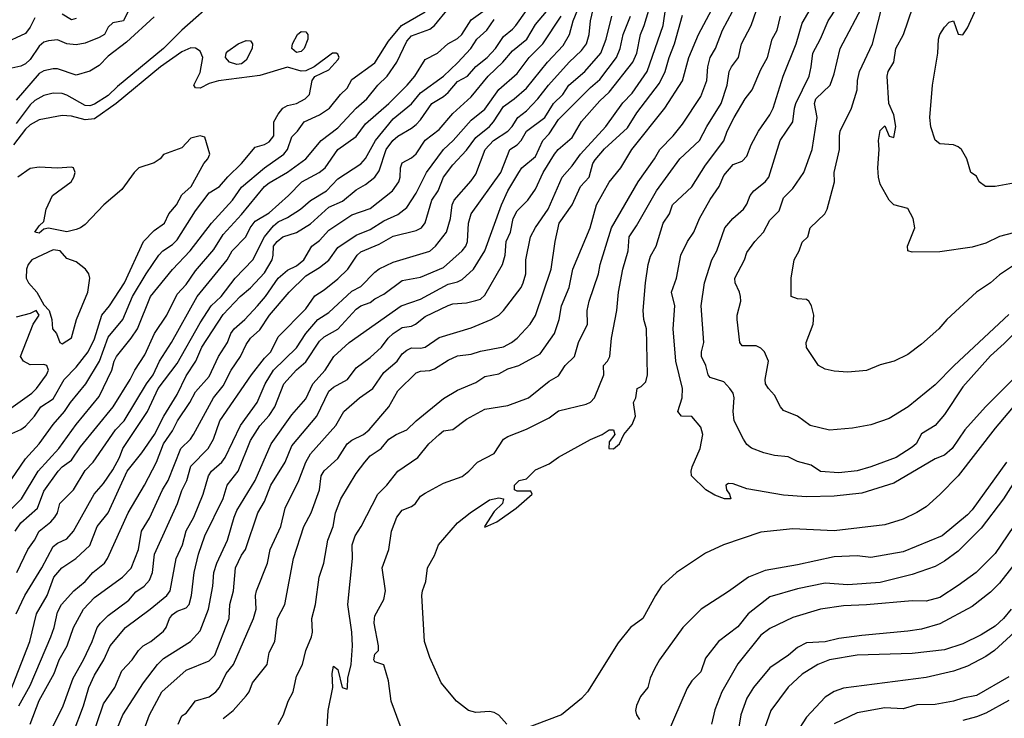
# Model space of a CAD drawing. Header units: metres. Extents: x -46681 to -43747, y -240911 to -237677.
# Tile 854 of 1056: x -44517 to -44410, y -239350 to -239274. Entities that reach past the tile are written whole.
import ezdxf

# ---------------------------------------------------------------- set-up
doc = ezdxf.new("R2010")
doc.units = ezdxf.units.M
doc.layers.add('CONTOUR_INDEX', color=1, linetype='Continuous')
doc.layers.add('CONTOUR_INTER', color=3, linetype='Continuous')

msp = doc.modelspace()

# ---------------------------------------------------------------- linework, layer by layer
at = {"layer": 'CONTOUR_INDEX'}
for points, elevation in [([(-44495.63, -239271.52), (-44499.6, -239275.04), (-44501.57, -239277.02), (-44506.6, -239281.15), (-44507.6, -239282.14), (-44509.1, -239283.07), (-44509.6, -239283.27), (-44510.1, -239283.24), (-44512.1, -239282.12), (-44512.6, -239281.93), (-44513.6, -239281.9), (-44514.6, -239282.13), (-44515.6, -239282.67), (-44516.1, -239283.17), (-44517.6, -239285.18)], 90), ([(-44409.6, -239305.96), (-44415.55, -239311.52), (-44417.6, -239313.61), (-44420.55, -239316.02), (-44422.6, -239317.29), (-44424.6, -239317.98), (-44426.6, -239318.32), (-44429.1, -239318.54), (-44431.2, -239318.02), (-44432.59, -239317.02), (-44434.1, -239316.39), (-44434.43, -239316.02), (-44435.1, -239314.75), (-44435.75, -239314.02), (-44436.06, -239313.52), (-44436.12, -239313.02), (-44435.75, -239311.02), (-44436.17, -239310.02), (-44436.6, -239309.61), (-44437.1, -239309.38), (-44438.6, -239309.38), (-44438.86, -239309.02), (-44439.16, -239306.52), (-44439.15, -239306.02), (-44438.75, -239304.52), (-44438.79, -239304.02), (-44438.89, -239303.52), (-44439.36, -239302.52), (-44439.43, -239302.02), (-44438.35, -239300.02), (-44438.1, -239299.23), (-44437.23, -239298.02), (-44436.31, -239297.02), (-44435.6, -239295.71), (-44434.6, -239294.69), (-44434.1, -239293.27), (-44433.1, -239292.26), (-44431.89, -239290.52), (-44431.01, -239288.02), (-44430.47, -239284.52), (-44430.73, -239283.02), (-44430.61, -239282.52), (-44429.02, -239281.02), (-44428.6, -239279.78), (-44427.94, -239277.02), (-44425.32, -239272.02)], 110), ([(-44519.03, -239328.02), (-44517.05, -239326.02), (-44515.21, -239323.02), (-44512.98, -239320.52), (-44511.1, -239317.91), (-44508.6, -239314.89), (-44507.2, -239312.02), (-44506.96, -239311.02), (-44506.71, -239310.52), (-44505.1, -239308.54), (-44504.43, -239307.52), (-44502.98, -239304.02), (-44500.6, -239301.05), (-44498.67, -239299.02), (-44496.35, -239296.02), (-44494.09, -239293.52), (-44493.1, -239292.12), (-44490.6, -239290.02), (-44488.49, -239288.52), (-44488.1, -239288.02), (-44487.6, -239286.63), (-44487, -239286.02), (-44486.29, -239285.02), (-44484.6, -239284.26), (-44483.51, -239283.52), (-44482.34, -239282.02), (-44481.6, -239281.33), (-44481.1, -239280.39), (-44478.6, -239278.6), (-44477.1, -239276.22), (-44475.69, -239274.52), (-44473.1, -239273.05)], 90), ([(-44517.31, -239348.52), (-44516.1, -239346.31), (-44513.86, -239341.02), (-44513.48, -239340.02), (-44513.1, -239338.35), (-44512.69, -239337.52), (-44511.33, -239336.02), (-44510.1, -239334.99), (-44509.26, -239334.02), (-44508.02, -239333.02), (-44507.67, -239332.52), (-44505.41, -239327.52), (-44503.64, -239324.52), (-44502.36, -239322.02), (-44501.58, -239320.02), (-44500.6, -239318.63), (-44500.05, -239317.52), (-44498.7, -239315.52), (-44498.1, -239314.37), (-44496.6, -239312.69), (-44495.59, -239310.52), (-44494.61, -239309.02), (-44494.24, -239308.02), (-44493.91, -239307.52), (-44492.75, -239306.52), (-44491.36, -239305.02), (-44490.5, -239304.02), (-44489.1, -239302.01), (-44488.1, -239301.15), (-44487.1, -239300.67), (-44486.31, -239300.02), (-44485.44, -239298.52), (-44484.6, -239297.91), (-44483.6, -239296.8), (-44481.1, -239295.12), (-44479.1, -239294.42), (-44476.67, -239292.52), (-44475.98, -239291.52), (-44475.83, -239291.02), (-44475.79, -239290.02), (-44475.6, -239289.47), (-44474.6, -239288.93), (-44474.1, -239288.49), (-44473.1, -239287.01), (-44471.6, -239285.85), (-44470.1, -239284.11), (-44468.1, -239282.28), (-44466.24, -239280.02), (-44464.66, -239278.52), (-44463.6, -239277.28), (-44462.04, -239276.02), (-44461.1, -239274.4), (-44459.91, -239273.02)], 95), ([(-44506.6, -239350.94), (-44505.99, -239349.52), (-44503.75, -239346.02), (-44502.23, -239344.02), (-44501.6, -239343.39), (-44498.65, -239341.52), (-44497.6, -239340.36), (-44496.69, -239338.02), (-44496.2, -239335.52), (-44496.11, -239334.02), (-44495.78, -239333.02), (-44494.63, -239330.52), (-44493.91, -239328.02), (-44493.6, -239327.29), (-44491.62, -239324.02), (-44489.86, -239320.02), (-44487.6, -239316.86), (-44486.1, -239315.15), (-44485.34, -239313.52), (-44484, -239312.02), (-44483.03, -239310.52), (-44481.37, -239309.02), (-44475.73, -239305.02), (-44473.6, -239304.29), (-44470.6, -239302.68), (-44469.6, -239302.41), (-44469.1, -239302.15), (-44467.86, -239301.02), (-44466.6, -239299.05), (-44464.81, -239294.02), (-44464.13, -239292.52), (-44462.93, -239290.52), (-44462.58, -239290.02), (-44461.1, -239288.78), (-44460.31, -239287.02), (-44459.6, -239286.3), (-44458.6, -239284.76), (-44455.1, -239281.26), (-44454.1, -239280.41), (-44452.28, -239278.02), (-44451.89, -239277.02), (-44451.58, -239275.52), (-44450.75, -239273.52)], 100), ([(-44483.83, -239352.02), (-44483.66, -239349.02), (-44483.15, -239346.52), (-44483.24, -239345.02), (-44483.1, -239344.2), (-44482.6, -239344.58), (-44482.13, -239346.52), (-44481.6, -239346.73), (-44481.55, -239346.52), (-44481.54, -239345.52), (-44481.16, -239344.02), (-44481.02, -239342.02), (-44481.08, -239340.52), (-44481.53, -239337.52), (-44481.01, -239332.52), (-44481.06, -239331.02), (-44480.73, -239330.02), (-44480.08, -239329.02), (-44478.26, -239325.52), (-44477.28, -239324.52), (-44476.09, -239323.02), (-44473.89, -239321.52), (-44472.72, -239320.02), (-44471.6, -239319.01), (-44471.1, -239318.61), (-44470.1, -239318.46), (-44468.6, -239317.33), (-44466.6, -239316.25), (-44464.1, -239315.86), (-44461.88, -239315.02), (-44459.6, -239313.21), (-44458.6, -239312.64), (-44457.89, -239311.52), (-44456.87, -239310.52), (-44456.42, -239309.02), (-44455.46, -239307.02), (-44455.47, -239305.52), (-44455.26, -239304.52), (-44454.25, -239301.52), (-44454.05, -239300.52), (-44452.82, -239296.52), (-44449.93, -239291.52), (-44448.15, -239289.02), (-44447.58, -239288.02), (-44446.11, -239286.52), (-44445.1, -239285.26), (-44443.1, -239282.26), (-44442.47, -239280.52), (-44442.36, -239279.02), (-44442.1, -239278.02), (-44441.5, -239277.02), (-44440.77, -239275.02), (-44439.66, -239273.02)], 105), ([(-44487.01, -239275.52), (-44486.6, -239275.18), (-44486.1, -239275.22), (-44485.89, -239275.52), (-44485.88, -239276.02), (-44486.27, -239277.02), (-44486.6, -239277.35), (-44487.1, -239277.46), (-44487.6, -239277.02), (-44487.53, -239276.52), (-44487.01, -239275.52)], 90), ([(-44493.44, -239276.52), (-44492.6, -239276.17), (-44492.1, -239276.2), (-44491.89, -239276.52), (-44491.94, -239277.02), (-44492.6, -239278.3), (-44493.1, -239278.69), (-44493.6, -239278.76), (-44494.39, -239278.52), (-44494.85, -239278.02), (-44494.77, -239277.52), (-44494.6, -239277.31), (-44493.44, -239276.52)], 90), ([(-44408.58, -239323.52), (-44410.16, -239326.02), (-44412.6, -239329.2), (-44415.1, -239331.69), (-44416.6, -239332.78), (-44417.6, -239333.37), (-44420.1, -239334.25), (-44423.6, -239335.1), (-44427.1, -239335.35), (-44429.6, -239335.17), (-44432.6, -239335.79), (-44435.6, -239336.67), (-44437.97, -239338.52), (-44439.1, -239339.92), (-44441.2, -239341.52), (-44442.6, -239343.36), (-44443.1, -239344.82), (-44444.1, -239345.82), (-44444.6, -239346.62), (-44449.54, -239358.02)], 105), ([(-44409.6, -239345.39), (-44413.1, -239347.41), (-44414.6, -239347.7), (-44415.6, -239348.04), (-44417.6, -239348.37), (-44419.6, -239348.42), (-44421.1, -239348.85), (-44423.1, -239348.73), (-44426.1, -239349.29), (-44428.6, -239350.48)], 100)]:
    msp.add_lwpolyline(points, dxfattribs=dict(at, elevation=elevation))
at = {"layer": 'CONTOUR_INTER'}
for points, elevation in [([(-44489.1, -239350.55), (-44488.53, -239349.52), (-44488.03, -239348.02), (-44487.47, -239347.02), (-44487.1, -239345.3), (-44486.44, -239344.02), (-44486.08, -239342.52), (-44485.47, -239341.02), (-44485.37, -239340.52), (-44485.43, -239339.02), (-44485.04, -239337.52), (-44484.66, -239334.52), (-44484.12, -239333.02), (-44483.69, -239330.52), (-44483.11, -239329.02), (-44482.85, -239327.52), (-44482.27, -239326.02), (-44480.6, -239323.24), (-44479.67, -239322.02), (-44479.1, -239321.34), (-44477.9, -239320.52), (-44477.06, -239319.52), (-44476.27, -239319.02), (-44475.1, -239318.51), (-44474.08, -239317.52), (-44471.1, -239315.1), (-44469.6, -239314.21), (-44467.6, -239313.35), (-44466.6, -239312.72), (-44465.1, -239312.4), (-44464.1, -239311.87), (-44462.91, -239311.52), (-44460.6, -239310.25), (-44459.04, -239308.02), (-44458.51, -239306.52), (-44458.29, -239305.02), (-44457.43, -239303.02), (-44457.03, -239301.02), (-44455.17, -239296.52), (-44454.47, -239294.02), (-44453.1, -239291.56), (-44451.8, -239290.02), (-44450.63, -239288.02), (-44447.02, -239283.52), (-44445.1, -239280.54), (-44444.42, -239278.02), (-44443.36, -239275.52), (-44440.48, -239270.02)], 104), ([(-44518.28, -239347.02), (-44516.11, -239341.52), (-44515.4, -239338.52), (-44514.25, -239336.52), (-44513.51, -239334.52), (-44512.64, -239333.52), (-44511.14, -239332.52), (-44509.6, -239331.1), (-44508.79, -239329.02), (-44507.59, -239327.52), (-44505.53, -239323.02), (-44503.95, -239321.02), (-44502.58, -239319.02), (-44501.56, -239317.02), (-44500.1, -239314.66), (-44499.1, -239312.63), (-44498.07, -239311.02), (-44497.42, -239309.52), (-44495.1, -239305.95), (-44493.24, -239304.02), (-44492.1, -239303.05), (-44490.6, -239301.42), (-44489.77, -239300.02), (-44489.64, -239299.52), (-44489.62, -239298.52), (-44489.22, -239298.02), (-44488.6, -239297.5), (-44487.1, -239297.05), (-44485.6, -239296.11), (-44483.6, -239294.3), (-44482.1, -239293.64), (-44480.6, -239292.4), (-44479.6, -239291.83), (-44478.6, -239291.03), (-44478.1, -239290.32), (-44477.36, -239288.02), (-44476.64, -239287.02), (-44476.1, -239286.55), (-44474.6, -239285.71), (-44474.1, -239285.3), (-44473.6, -239284.77), (-44472.37, -239283.02), (-44471.1, -239282.25), (-44470.6, -239281.83), (-44469.6, -239280.62), (-44468.51, -239280.02), (-44467.6, -239278.99), (-44466.37, -239278.02), (-44465.44, -239277.02), (-44464.6, -239275.73), (-44463.6, -239274.93), (-44463.26, -239274.52), (-44461.1, -239271.48)], 94), ([(-44514.96, -239353.52), (-44512.49, -239348.52), (-44511.43, -239345.52), (-44510.3, -239343.52), (-44509.33, -239341.52), (-44508.8, -239340.02), (-44508.44, -239339.52), (-44507.6, -239338.69), (-44505.35, -239337.02), (-44504.6, -239336.13), (-44503.67, -239335.52), (-44503.1, -239334.87), (-44502.78, -239334.02), (-44502.56, -239332.02), (-44500.06, -239326.52), (-44499.6, -239325.09), (-44499.06, -239324.02), (-44498.6, -239322.45), (-44496.71, -239320.52), (-44496.15, -239319.52), (-44495.47, -239317.52), (-44492, -239312.52), (-44490.6, -239310.71), (-44489.91, -239310.02), (-44489.1, -239308.38), (-44486.1, -239305.33), (-44485.1, -239303.93), (-44484.1, -239303.29), (-44482.6, -239302.08), (-44481.52, -239301.02), (-44480.51, -239299.52), (-44480.1, -239299.14), (-44478.1, -239298.31), (-44476.6, -239297.43), (-44474.1, -239296.83), (-44473.51, -239296.52), (-44473.1, -239296), (-44472.38, -239293.52), (-44471.68, -239292.52), (-44471.12, -239291.02), (-44470.1, -239289.69), (-44468.6, -239288.1), (-44467.6, -239286.7), (-44466.1, -239285.5), (-44465.67, -239285.02), (-44464.6, -239283.34), (-44463.44, -239282.52), (-44462.1, -239281.35), (-44459.81, -239278.52), (-44458.1, -239276.71), (-44457.42, -239275.52), (-44456.99, -239274.02), (-44455.6, -239270.52)], 97), ([(-44406.1, -239309.98), (-44412.12, -239316.02), (-44414.38, -239318.52), (-44415.78, -239320.52), (-44416.6, -239321.25), (-44417.6, -239321.66), (-44422.1, -239324.31), (-44425.6, -239325.38), (-44428.6, -239325.72), (-44431.6, -239325.79), (-44434.1, -239325.63), (-44438.1, -239324.93), (-44439.6, -239324.39), (-44440.1, -239324.35), (-44440.38, -239324.52), (-44440.32, -239325.02), (-44439.98, -239325.52), (-44439.83, -239326.02), (-44440.52, -239326.02), (-44441.6, -239325.63), (-44442.56, -239325.02), (-44444.11, -239323.52), (-44444.17, -239323.02), (-44444.05, -239322.52), (-44443.2, -239320.52), (-44442.91, -239319.02), (-44443.1, -239318.2), (-44444.1, -239317.04), (-44445.23, -239317.02), (-44445.61, -239316.52), (-44445.15, -239315.02), (-44445.1, -239314.02), (-44445.82, -239311.02), (-44446.12, -239307.52), (-44445.93, -239305.02), (-44446.3, -239303.52), (-44445.75, -239302.02), (-44445.3, -239299.52), (-44444.57, -239298.02), (-44443.87, -239297.02), (-44443.27, -239295.52), (-44442.1, -239293.44), (-44441.11, -239292.02), (-44440.6, -239290.83), (-44439.6, -239289.65), (-44438.6, -239289.27), (-44438.1, -239288.73), (-44437.64, -239287.52), (-44436.83, -239286.02), (-44435.6, -239284.23), (-44435.25, -239283.52), (-44434.17, -239280.02), (-44432.72, -239276.52), (-44432.1, -239274.28), (-44430.1, -239270.82)], 108), ([(-44409.1, -239291.68), (-44411.1, -239292.05), (-44412.14, -239292.02), (-44412.82, -239291.52), (-44413.1, -239290.9), (-44413.74, -239290.52), (-44414.15, -239289.02), (-44414.76, -239288.02), (-44415.1, -239287.72), (-44415.6, -239287.52), (-44417.1, -239287.41), (-44417.6, -239286.99), (-44418.1, -239285.53), (-44418.2, -239284.52), (-44417.92, -239281.02), (-44417.34, -239277.52), (-44417.24, -239276.02), (-44417.1, -239275.5), (-44416.6, -239274.71), (-44416.1, -239274.18), (-44415.6, -239274.03), (-44415.1, -239275.45), (-44414.6, -239275.53), (-44414.1, -239274.77), (-44412.39, -239271.02)], 113), ([(-44505.22, -239272.52), (-44505.95, -239274.02), (-44507.1, -239274.24), (-44507.6, -239274.7), (-44508.01, -239275.52), (-44508.6, -239275.84), (-44510.1, -239276.44), (-44511.1, -239276.64), (-44512.1, -239276.51), (-44513.1, -239276.09), (-44514.1, -239276.18), (-44514.6, -239276.34), (-44515.1, -239276.76), (-44516.1, -239278.22), (-44516.6, -239278.71), (-44517.1, -239278.94), (-44518.1, -239279.15)], 92), ([(-44511.41, -239351.52), (-44510.29, -239348.52), (-44509.71, -239346.52), (-44509.1, -239345.21), (-44508.06, -239343.52), (-44507.38, -239342.02), (-44505.71, -239340.02), (-44503.04, -239338.02), (-44501.22, -239336.52), (-44500.85, -239336.02), (-44500.2, -239332.52), (-44499.51, -239331.02), (-44499.1, -239329.51), (-44498.3, -239328.02), (-44497.27, -239325.52), (-44496.67, -239323.52), (-44496.36, -239323.02), (-44495.25, -239322.02), (-44494.87, -239321.52), (-44493.19, -239318.02), (-44491.4, -239315.52), (-44490.52, -239313.52), (-44489.61, -239312.02), (-44487.1, -239309.58), (-44486.1, -239308.03), (-44484.79, -239306.52), (-44483.6, -239305.74), (-44481.1, -239303.43), (-44480.1, -239302.92), (-44478.6, -239301.34), (-44478.1, -239300.98), (-44476.6, -239300.28), (-44472.6, -239299.06), (-44471.97, -239298.52), (-44470.8, -239297.02), (-44470.36, -239295.52), (-44470.17, -239294.02), (-44469.96, -239293.52), (-44468.1, -239291.42), (-44467.6, -239290.68), (-44466.59, -239288.02), (-44465.68, -239287.02), (-44464.12, -239286.02), (-44463.63, -239285.52), (-44463.04, -239284.52), (-44462.1, -239283.8), (-44460.84, -239282.52), (-44459.7, -239281.02), (-44457.45, -239278.52), (-44456.1, -239277.23), (-44455.56, -239276.52), (-44455.26, -239275.52), (-44455.11, -239274.02), (-44454.65, -239272.02)], 98), ([(-44503.83, -239351.52), (-44503.12, -239349.52), (-44501.78, -239347.02), (-44499.1, -239344.64), (-44496.6, -239343.63), (-44496, -239343.02), (-44494.42, -239339.02), (-44494.36, -239337.52), (-44493.95, -239336.02), (-44493.74, -239333.52), (-44493.1, -239332.14), (-44492.67, -239331.52), (-44491.31, -239327.52), (-44490.6, -239326.29), (-44489.9, -239324.52), (-44488.36, -239322.02), (-44487.6, -239320.23), (-44484.91, -239317.02), (-44483.6, -239314.3), (-44483.1, -239313.87), (-44481.56, -239313.02), (-44480.6, -239311.76), (-44479.1, -239310.65), (-44477.85, -239309.52), (-44477.13, -239308.52), (-44476.6, -239308.04), (-44475.6, -239307.39), (-44474.6, -239307.23), (-44474.17, -239307.02), (-44473.1, -239306.18), (-44470.6, -239305), (-44470.1, -239304.79), (-44468.6, -239304.69), (-44467.6, -239304.45), (-44467.1, -239304.28), (-44466.6, -239303.85), (-44464.69, -239300.52), (-44464.42, -239299.52), (-44464.3, -239298.02), (-44463.84, -239297.02), (-44463.53, -239295.52), (-44463.1, -239294.68), (-44461.94, -239293.52), (-44461.1, -239292.34), (-44460.26, -239290.52), (-44459.05, -239288.52), (-44458.65, -239288.02), (-44457.1, -239286.72), (-44456.1, -239284.97), (-44454.1, -239282.71), (-44453.1, -239281.79), (-44450.5, -239278.52), (-44450.06, -239277.52), (-44449.69, -239275.52), (-44449.27, -239274.52), (-44448.53, -239272.02)], 101), ([(-44500, -239350.52), (-44499.6, -239349.63), (-44499.1, -239349.33), (-44498.1, -239347.99), (-44496.6, -239347.55), (-44495.88, -239347.02), (-44495.48, -239346.52), (-44494.78, -239345.02), (-44493.97, -239344.02), (-44491.78, -239339.02), (-44491.49, -239338.02), (-44491.56, -239336.52), (-44491.45, -239336.02), (-44490.27, -239333.02), (-44489.96, -239331.52), (-44488.83, -239329.02), (-44488.33, -239327.02), (-44486.84, -239324.02), (-44486.09, -239322.02), (-44485.6, -239321.1), (-44482.82, -239318.02), (-44481.97, -239316.52), (-44480.24, -239315.02), (-44478.81, -239314.02), (-44477.6, -239312.28), (-44476.16, -239311.02), (-44475.6, -239310.25), (-44475.1, -239309.84), (-44474.6, -239309.59), (-44473.6, -239309.64), (-44473.1, -239309.51), (-44471.6, -239308.47), (-44468.1, -239307.4), (-44465.92, -239306.52), (-44465.1, -239306.04), (-44464.57, -239305.52), (-44462.68, -239303.02), (-44462.44, -239302.52), (-44462.16, -239301.52), (-44462.17, -239300.02), (-44461.63, -239297.52), (-44461.1, -239296.5), (-44459.71, -239294.52), (-44458.2, -239291.02), (-44457.1, -239289.8), (-44456.21, -239288.52), (-44453.45, -239285.52), (-44451.6, -239282.94), (-44450.6, -239281.87), (-44448.95, -239279.52), (-44447.22, -239274.52), (-44446.93, -239272.52)], 102), ([(-44474.6, -239353.99), (-44476.82, -239348.02), (-44477.1, -239345.81), (-44477.6, -239344.07), (-44478.6, -239343.74), (-44478.7, -239343.52), (-44478.6, -239342.92), (-44478.19, -239342.52), (-44478.17, -239342.02), (-44478.65, -239339.52), (-44478.64, -239339.02), (-44478.6, -239338.75), (-44477.6, -239336.97), (-44477.44, -239336.02), (-44477.78, -239333.52), (-44477.05, -239331.52), (-44476.79, -239329.52), (-44476.2, -239328.02), (-44475.6, -239327.23), (-44474.6, -239326.85), (-44474.17, -239326.52), (-44473.6, -239325.73), (-44473.1, -239325.38), (-44471.1, -239324.31), (-44469.1, -239323.59), (-44468.37, -239323.02), (-44467.43, -239322.02), (-44465.6, -239321.08), (-44464.6, -239319.54), (-44464.1, -239319.22), (-44462.1, -239318.43), (-44459.6, -239317.19), (-44458.6, -239316.45), (-44455.6, -239315.72), (-44455.1, -239315.49), (-44454.7, -239315.02), (-44453.68, -239312.52), (-44453.72, -239311.52), (-44453.27, -239311.02), (-44453.02, -239310.52), (-44452.82, -239308.52), (-44452.24, -239305.52), (-44452.08, -239303.52), (-44451.61, -239301.02), (-44451.02, -239299.02), (-44450.91, -239297.52), (-44450.1, -239296.32), (-44447.93, -239292.52), (-44445.38, -239289.02), (-44443.24, -239287.02), (-44442.46, -239285.52), (-44440.89, -239283.02), (-44440.25, -239281.02), (-44440.03, -239279.52), (-44439.79, -239279.02), (-44439, -239278.02), (-44438.68, -239276.52), (-44437.64, -239274.52), (-44436.76, -239272.02)], 106), ([(-44408.1, -239307.09), (-44410.1, -239309.13), (-44411.6, -239310.44), (-44414.6, -239313.83), (-44416.6, -239316.84), (-44417.62, -239318.02), (-44419.1, -239318.95), (-44419.68, -239320.02), (-44420.1, -239320.4), (-44421.87, -239321.52), (-44424.6, -239322.52), (-44426.1, -239322.98), (-44428.1, -239323.17), (-44430.1, -239323.05), (-44431.1, -239322.36), (-44432.6, -239321.95), (-44433.6, -239321.44), (-44435.1, -239321.29), (-44436.24, -239321.02), (-44437.6, -239320.49), (-44438.1, -239320.12), (-44438.48, -239319.52), (-44439.48, -239317.52), (-44439.6, -239316.52), (-44439.47, -239315.02), (-44439.61, -239314.52), (-44439.94, -239314.02), (-44440.6, -239313.27), (-44442.1, -239312.83), (-44442.33, -239312.52), (-44442.55, -239311.52), (-44443.03, -239310.52), (-44443.05, -239310.02), (-44442.8, -239309.02), (-44443.08, -239305.02), (-44442.72, -239302.52), (-44441.91, -239300.02), (-44441.37, -239299.02), (-44440.49, -239296.52), (-44439.63, -239295.52), (-44438.47, -239294.52), (-44438.1, -239293.97), (-44437.73, -239293.02), (-44437.33, -239292.52), (-44436.1, -239291.52), (-44435.72, -239291.02), (-44434.47, -239287.02), (-44433.09, -239285.02), (-44432.93, -239283.52), (-44432.76, -239283.02), (-44431.34, -239280.02), (-44431.09, -239279.02), (-44430.92, -239277.52), (-44430.1, -239275.98), (-44429.27, -239274.02), (-44428.29, -239272.52)], 109), ([(-44409.1, -239297.09), (-44410.6, -239297.46), (-44412.1, -239298.2), (-44413.6, -239298.64), (-44417.1, -239299.15), (-44420.1, -239299.18), (-44420.6, -239299.02), (-44420.61, -239298.52), (-44419.84, -239296.52), (-44419.99, -239295.52), (-44420.6, -239294.44), (-44422.1, -239294.02), (-44422.6, -239293.52), (-44423.6, -239291.79), (-44423.78, -239291.02), (-44423.85, -239290.02), (-44423.69, -239288.02), (-44423.78, -239287.02), (-44423.6, -239285.95), (-44423.1, -239285.44), (-44422.6, -239286.56), (-44422.1, -239286.7), (-44421.88, -239285.52), (-44422.1, -239284.26), (-44422.67, -239283.02), (-44422.83, -239280.02), (-44422.73, -239279.52), (-44422.1, -239278.52), (-44421.88, -239277.02), (-44421.07, -239275.52), (-44420.06, -239272.52)], 112), ([(-44515.6, -239273.68), (-44516.1, -239274.71), (-44516.6, -239275.41), (-44519.1, -239276.57)], 93), ([(-44517.71, -239329.52), (-44517.1, -239328.63), (-44515.3, -239327.02), (-44514.6, -239325.17), (-44513.04, -239323.02), (-44512.6, -239322.54), (-44511.6, -239321.81), (-44510.6, -239320.36), (-44507.07, -239316.02), (-44505.21, -239313.02), (-44504.72, -239312.02), (-44503.6, -239310.35), (-44502.57, -239308.02), (-44501.22, -239306.02), (-44500.1, -239303.76), (-44499.1, -239302.71), (-44498.1, -239301.2), (-44496.1, -239298.9), (-44495.1, -239297.27), (-44493.1, -239295.1), (-44490.6, -239292.05), (-44490.1, -239291.63), (-44488.1, -239290.49), (-44486.1, -239289.02), (-44484.44, -239287.02), (-44482.6, -239285.65), (-44480.6, -239283.51), (-44479.44, -239282.52), (-44478.27, -239281.02), (-44477.23, -239280.02), (-44476.21, -239278.52), (-44475.1, -239276.23), (-44474.6, -239275.66), (-44472.6, -239274.94), (-44472.1, -239274.53), (-44470.6, -239272.72)], 91), ([(-44502.6, -239273.6), (-44505.6, -239276.35), (-44507.6, -239277.86), (-44508.6, -239278.88), (-44509.6, -239279.5), (-44511.1, -239279.94), (-44513.1, -239279.25), (-44513.6, -239279.23), (-44514.6, -239279.45), (-44515.1, -239279.74), (-44517.6, -239282.66)], 91), ([(-44517.53, -239334.02), (-44516.36, -239331.52), (-44515.62, -239330.52), (-44515.11, -239329.52), (-44513.83, -239328.52), (-44513.39, -239328.02), (-44513.12, -239327.52), (-44512.88, -239326.52), (-44511.37, -239325.02), (-44510.1, -239322.94), (-44509.23, -239322.02), (-44506.79, -239318.52), (-44505.88, -239317.52), (-44503.44, -239313.52), (-44502.69, -239312.52), (-44502.03, -239311.02), (-44500.7, -239309.02), (-44497.91, -239304.02), (-44494.67, -239300.02), (-44494.1, -239299.02), (-44492.62, -239297.52), (-44492.16, -239296.52), (-44491.6, -239295.81), (-44490.1, -239294.89), (-44487.99, -239293.02), (-44486.53, -239291.52), (-44484.65, -239290.52), (-44483.99, -239290.02), (-44482.62, -239288.02), (-44480.6, -239286.59), (-44479.6, -239285.23), (-44477.06, -239283.02), (-44475.06, -239281.02), (-44474.25, -239280.02), (-44473.1, -239278.21), (-44471.77, -239277.52), (-44470.63, -239276.52), (-44469.6, -239275.93), (-44469.13, -239275.52), (-44468.1, -239273.92), (-44466.83, -239273.02)], 92), ([(-44516.09, -239350.52), (-44515.1, -239347.96), (-44513.48, -239345.02), (-44512.92, -239343.52), (-44512.05, -239342.02), (-44511.37, -239340.02), (-44510.27, -239338.02), (-44509.1, -239336.73), (-44506.05, -239334.52), (-44505.1, -239333.54), (-44504.32, -239331.52), (-44503.96, -239329.52), (-44503.1, -239328.12), (-44501.68, -239325.02), (-44501.06, -239324.02), (-44499.69, -239320.52), (-44498.66, -239319.52), (-44498.31, -239319.02), (-44496.15, -239315.02), (-44495.1, -239313.72), (-44494.22, -239312.02), (-44493.2, -239310.52), (-44492.6, -239309.24), (-44492.1, -239308.55), (-44491.1, -239307.64), (-44490.06, -239306.02), (-44487.9, -239303.52), (-44486.1, -239301.75), (-44484.6, -239300.85), (-44483.6, -239300.04), (-44482.6, -239298.69), (-44480.6, -239297.32), (-44479.1, -239296.7), (-44477.6, -239295.77), (-44476.1, -239295.07), (-44475.1, -239294.31), (-44474.1, -239292.78), (-44472.98, -239290.52), (-44471.1, -239288.02), (-44470.05, -239287.02), (-44468.1, -239284.82), (-44466.6, -239283.62), (-44465.1, -239281.48), (-44463.1, -239279.74), (-44461.81, -239278.02), (-44460.31, -239276.52), (-44458.31, -239273.52)], 96), ([(-44511.1, -239273.76), (-44511.6, -239273.9), (-44512.6, -239273.3)], 93), ([(-44510.22, -239354.52), (-44508.1, -239348.3), (-44506.89, -239346.52), (-44506.1, -239344.71), (-44505.01, -239343.52), (-44504.29, -239342.52), (-44503.79, -239342.02), (-44502.96, -239341.52), (-44501.6, -239340.39), (-44501.3, -239340.02), (-44500.93, -239339.02), (-44500.6, -239338.59), (-44500.1, -239338.24), (-44499.1, -239337.87), (-44498.8, -239337.52), (-44498.52, -239336.52), (-44498.26, -239334.02), (-44497.76, -239332.02), (-44497.1, -239330.03), (-44495.1, -239325.98), (-44494.65, -239324.52), (-44493.46, -239323.02), (-44492.1, -239319.67), (-44491.1, -239318.09), (-44490.1, -239316.95), (-44489.46, -239316.02), (-44488.48, -239313.52), (-44487.1, -239311.99), (-44486.1, -239311.12), (-44484.6, -239308.85), (-44484.1, -239308.38), (-44482.6, -239307.54), (-44480.6, -239305.38), (-44480.1, -239305.01), (-44479.1, -239304.66), (-44478.6, -239304.25), (-44477.6, -239303.74), (-44475.6, -239302.27), (-44473.6, -239301.9), (-44471.1, -239300.84), (-44469.07, -239299.02), (-44468.67, -239298.52), (-44468.49, -239298.02), (-44468.39, -239296.02), (-44468.1, -239295.02), (-44464.88, -239290.52), (-44463.9, -239288.02), (-44463.1, -239287.49), (-44462.67, -239287.02), (-44462.09, -239286.02), (-44460.1, -239284.55), (-44459.14, -239283.02), (-44458.13, -239282.02), (-44457.46, -239281.02), (-44455.74, -239279.52), (-44454, -239277.52), (-44453.43, -239276.02), (-44452.8, -239273.52)], 99), ([(-44495.1, -239349.92), (-44494.01, -239349.02), (-44492.6, -239347.46), (-44492.26, -239347.02), (-44491.88, -239346.02), (-44490.29, -239344.02), (-44490.1, -239342.74), (-44489.48, -239341.52), (-44489.18, -239339.02), (-44488.38, -239337.52), (-44487.42, -239332.52), (-44486.31, -239329.02), (-44485.52, -239327.52), (-44484.6, -239325.02), (-44484.41, -239323.52), (-44484.1, -239322.98), (-44482.6, -239321.64), (-44481.59, -239320.02), (-44481.1, -239319.63), (-44479.83, -239319.02), (-44479.22, -239318.52), (-44477.07, -239316.02), (-44476.1, -239314.28), (-44474.1, -239312.31), (-44473.6, -239312.12), (-44472.6, -239312.07), (-44472.1, -239311.87), (-44470.6, -239310.93), (-44469.6, -239310.46), (-44468.1, -239310.27), (-44467.1, -239309.96), (-44464.6, -239309.48), (-44463.71, -239309.02), (-44463.08, -239308.52), (-44461.7, -239307.02), (-44461.1, -239306.07), (-44459.38, -239301.02), (-44458.95, -239298.02), (-44458.53, -239296.02), (-44457.12, -239294.02), (-44456.22, -239292.02), (-44455.27, -239291.02), (-44454.85, -239289.52), (-44454.6, -239289.14), (-44453.6, -239287.95), (-44451.1, -239285.65), (-44450.07, -239284.02), (-44447.6, -239280.81), (-44446.99, -239279.52), (-44446.56, -239278.02), (-44445.96, -239276.52), (-44445.1, -239273.4)], 103), ([(-44464.24, -239350.52), (-44465.1, -239349.54), (-44465.6, -239349.26), (-44466.1, -239349.16), (-44467.6, -239349.27), (-44468.4, -239349.02), (-44469.7, -239348.02), (-44471.38, -239346.02), (-44472.6, -239343.29), (-44473.17, -239341.52), (-44473.46, -239336.52), (-44473.41, -239336.02), (-44473.04, -239335.02), (-44472.87, -239333.52), (-44472.1, -239332.17), (-44471.65, -239331.02), (-44469.6, -239328.64), (-44468.23, -239327.52), (-44466.1, -239326.11), (-44465.1, -239325.91), (-44464.58, -239326.02), (-44464.69, -239326.52), (-44465.6, -239327.38), (-44466.67, -239329.02), (-44466.6, -239329.1), (-44465.31, -239328.52), (-44463.2, -239327.02), (-44461.46, -239325.52), (-44461.6, -239325.17), (-44463.1, -239325.19), (-44463.4, -239325.02), (-44463.4, -239324.52), (-44462.87, -239324.02), (-44462.1, -239323.83), (-44461.1, -239322.85), (-44459.6, -239322.19), (-44458.6, -239321.49), (-44455.1, -239319.55), (-44453.86, -239319.02), (-44453.1, -239318.51), (-44452.6, -239318.5), (-44452.46, -239319.02), (-44453.1, -239319.83), (-44453.14, -239320.52), (-44452.6, -239320.56), (-44451.97, -239320.02), (-44451.5, -239319.02), (-44450.6, -239317.94), (-44450.23, -239317.02), (-44450.45, -239315.52), (-44450.2, -239315.02), (-44450.05, -239314.02), (-44449.6, -239313.78), (-44449.1, -239313.27), (-44448.92, -239312.52), (-44449.01, -239307.52), (-44449.31, -239306.52), (-44449.39, -239305.52), (-44449.14, -239302.52), (-44448.83, -239300.52), (-44448.6, -239299.62), (-44447.96, -239298.52), (-44447.2, -239296.02), (-44446.53, -239295.02), (-44446.18, -239294.02), (-44444.1, -239292.06), (-44442.6, -239289.71), (-44440.6, -239287.07), (-44440.25, -239286.02), (-44439.5, -239284.52), (-44438.28, -239282.52), (-44437.52, -239281.52), (-44436.6, -239279.31), (-44435.87, -239278.02), (-44435.36, -239276.02), (-44434.82, -239275.02), (-44434.45, -239273.52)], 107), ([(-44409.1, -239300.63), (-44410.6, -239301.63), (-44411.6, -239302.51), (-44413.11, -239303.52), (-44416.35, -239306.52), (-44417.2, -239307.52), (-44419.1, -239309.2), (-44420.6, -239310.31), (-44422.07, -239311.02), (-44423.6, -239311.44), (-44425.1, -239312.07), (-44427.1, -239312.24), (-44428.6, -239312.12), (-44429.6, -239311.92), (-44430.32, -239311.52), (-44431.6, -239309.56), (-44431.65, -239309.02), (-44430.9, -239307.02), (-44430.8, -239306.02), (-44431.08, -239305.02), (-44431.36, -239304.52), (-44431.6, -239304.34), (-44432.6, -239304.24), (-44433.3, -239304.02), (-44433.29, -239302.02), (-44432.97, -239300.02), (-44432.41, -239299.02), (-44432.1, -239298.09), (-44431.48, -239297.52), (-44431.22, -239296.52), (-44429.62, -239295.02), (-44429.37, -239294.52), (-44428.55, -239291.52), (-44428.62, -239290.52), (-44428.03, -239288.02), (-44428.04, -239286.52), (-44427.94, -239286.02), (-44426.71, -239283.52), (-44426.1, -239281.52), (-44426.08, -239280.52), (-44425.86, -239279.52), (-44424.44, -239276.52), (-44423.51, -239273.02)], 111), ([(-44517.61, -239338.52), (-44516.68, -239336.52), (-44514.82, -239333.52), (-44513.6, -239331.21), (-44513.1, -239330.83), (-44512.1, -239330.38), (-44511.37, -239329.52), (-44509.11, -239325.52), (-44508.1, -239324.33), (-44507.1, -239322.85), (-44506.37, -239321.52), (-44506.01, -239320.52), (-44503.31, -239316.52), (-44502.18, -239314.02), (-44500.1, -239311.29), (-44497.6, -239306.87), (-44496.41, -239305.02), (-44495.31, -239304.02), (-44493.78, -239302.02), (-44491.87, -239300.02), (-44490.6, -239297.52), (-44489.6, -239296.32), (-44489.1, -239295.87), (-44488.1, -239295.41), (-44486.68, -239294.52), (-44485.6, -239293.55), (-44483.83, -239292.52), (-44482.6, -239291.22), (-44480.1, -239289.57), (-44479.6, -239288.98), (-44478.53, -239287.02), (-44476.6, -239284.68), (-44474.6, -239283.06), (-44473.6, -239281.85), (-44471.1, -239280.02), (-44469.6, -239278.57), (-44468.15, -239277.02), (-44467.49, -239276.02), (-44466.39, -239275.02), (-44465.6, -239273.86)], 93), ([(-44519.1, -239325.31), (-44516.6, -239321.67), (-44515.1, -239320.04), (-44513.6, -239317.94), (-44512.34, -239316.52), (-44511.71, -239315.52), (-44510.05, -239313.52), (-44508.55, -239311.02), (-44507.6, -239308.42), (-44506.02, -239306.52), (-44504.96, -239304.02), (-44503.48, -239301.52), (-44502.08, -239299.52), (-44501.65, -239299.02), (-44500.6, -239298.34), (-44500.1, -239297.85), (-44498.1, -239294.7), (-44496.6, -239292.71), (-44495.49, -239292.02), (-44494.6, -239290.97), (-44493.08, -239289.52), (-44491.6, -239287.77), (-44490.6, -239287.48), (-44490.1, -239287.19), (-44489.58, -239286.52), (-44489.59, -239285.02), (-44489.1, -239284.16), (-44488.6, -239283.52), (-44488.1, -239283.24), (-44487.1, -239283.02), (-44486.18, -239282.52), (-44485.68, -239282.02), (-44485.4, -239280.52), (-44485.1, -239280.08), (-44483.6, -239279.35), (-44482.6, -239278.26), (-44482.47, -239278.02), (-44482.6, -239277.66), (-44482.81, -239277.52), (-44483.19, -239277.52), (-44485.19, -239279.02), (-44486.1, -239279.44), (-44486.6, -239279.48), (-44488.1, -239279.06), (-44491.1, -239279.95), (-44495.6, -239280.55), (-44496.6, -239280.82), (-44497.6, -239281.33), (-44498.1, -239281.29), (-44498.29, -239281.02), (-44497.6, -239279.62), (-44497.29, -239278.02), (-44497.6, -239277.31), (-44498.1, -239276.98), (-44498.6, -239276.94), (-44499.6, -239277.38), (-44501.91, -239279.02), (-44506.72, -239283.02), (-44509.1, -239284.66), (-44510.1, -239284.79), (-44511.6, -239284.4), (-44512.6, -239284.33), (-44515.1, -239284.8), (-44516.1, -239285.32), (-44516.6, -239285.8), (-44517.9, -239287.52)], 89), ([(-44518.1, -239318.9), (-44517.1, -239318.48), (-44516.6, -239318.11), (-44515.61, -239317.02), (-44514.94, -239316.02), (-44513.6, -239315.12), (-44512.39, -239313.02), (-44511.1, -239311.68), (-44509.78, -239310.02), (-44509.1, -239308.62), (-44508.28, -239306.02), (-44507.46, -239305.02), (-44505.82, -239302.52), (-44503.75, -239298.02), (-44502.6, -239296.82), (-44501.48, -239296.02), (-44501.02, -239295.02), (-44500.16, -239294.02), (-44499.6, -239292.95), (-44498.59, -239292.02), (-44497.19, -239289.52), (-44496.75, -239289.02), (-44496.55, -239288.52), (-44497.1, -239286.68), (-44497.6, -239286.52), (-44498.6, -239286.77), (-44499.6, -239287.82), (-44501.6, -239288.57), (-44501.95, -239289.02), (-44502.6, -239289.45), (-44504.26, -239290.02), (-44504.78, -239290.52), (-44506.1, -239292.36), (-44508.07, -239294.02), (-44510.1, -239296.16), (-44510.6, -239296.55), (-44511.1, -239296.73), (-44512.1, -239296.97), (-44514.1, -239296.56), (-44514.6, -239296.69), (-44515.1, -239297.1), (-44515.57, -239297.02), (-44515.1, -239296.3), (-44514.6, -239295.85), (-44514.35, -239294.52), (-44513.65, -239293.02), (-44511.63, -239291.52), (-44511.33, -239291.02), (-44511.18, -239290.52), (-44511.39, -239290.02), (-44511.6, -239289.94), (-44513.1, -239290.05), (-44515.1, -239289.92), (-44516.1, -239290.09), (-44517.42, -239291.02)], 88), ([(-44513.6, -239298.94), (-44515.91, -239300.02), (-44516.32, -239300.52), (-44516.48, -239301.02), (-44516.52, -239302.02), (-44516.28, -239302.52), (-44515.37, -239303.52), (-44514.6, -239304.91), (-44514.02, -239305.52), (-44513.73, -239306.52), (-44513.66, -239307.52), (-44513.21, -239308.02), (-44512.88, -239309.02), (-44512.6, -239309.17), (-44511.6, -239308.49), (-44511.06, -239306.52), (-44509.81, -239303.52), (-44509.59, -239302.02), (-44509.69, -239301.52), (-44510.07, -239301.02), (-44511.1, -239300.24), (-44512.1, -239299.86), (-44512.81, -239299.02), (-44513.6, -239298.94)], 87), ([(-44518.7, -239316.52), (-44515.91, -239314.52), (-44515.41, -239314.02), (-44514.31, -239312.52), (-44514.11, -239312.02), (-44514.27, -239311.52), (-44514.6, -239311.4), (-44516.1, -239311.43), (-44516.81, -239311.02), (-44517.13, -239310.52), (-44515.78, -239307.02), (-44515.13, -239306.02), (-44515.44, -239305.52), (-44516.1, -239305.85), (-44517.6, -239306.24)], 87), ([(-44408.72, -239315.52), (-44411.1, -239318.33), (-44415.12, -239323.52), (-44417.1, -239325.55), (-44418.6, -239326.88), (-44419.6, -239327.51), (-44421.1, -239328.23), (-44423.1, -239328.84), (-44428.6, -239329.48), (-44433.1, -239329.29), (-44436.6, -239329.63), (-44440.66, -239331.02), (-44442.6, -239331.92), (-44445.75, -239334.02), (-44447.38, -239335.52), (-44448.06, -239336.52), (-44449.42, -239339.02), (-44450.76, -239340.02), (-44452.1, -239341.67), (-44455.44, -239347.02), (-44456.1, -239347.73), (-44458.29, -239349.52), (-44462.6, -239351.13)], 107), ([(-44409.84, -239322.02), (-44413.6, -239327.2), (-44414.1, -239327.75), (-44416.84, -239330.02), (-44421.1, -239331.79), (-44424.6, -239332.4), (-44426.1, -239332.22), (-44428.6, -239332.34), (-44432.6, -239333.21), (-44436.1, -239333.81), (-44437.94, -239334.52), (-44440.1, -239336.11), (-44443.09, -239338.02), (-44445.07, -239340.02), (-44447.6, -239343.52), (-44448.15, -239344.52), (-44448.63, -239345.52), (-44448.89, -239346.52), (-44449.66, -239347.52), (-44450.1, -239348.51), (-44450.21, -239349.02), (-44450.12, -239349.52), (-44449.8, -239350.02)], 106), ([(-44409.1, -239329.04), (-44411.1, -239331.96), (-44413.14, -239334.02), (-44415.1, -239335.45), (-44417.1, -239336.73), (-44418.6, -239337.16), (-44420.1, -239337.09), (-44425.1, -239337.56), (-44427.6, -239337.67), (-44430.1, -239338.02), (-44433.1, -239338.91), (-44435.6, -239340.11), (-44436.6, -239340.86), (-44439.1, -239343.97), (-44440.81, -239347.02), (-44441.6, -239348.98), (-44441.96, -239350.52)], 104), ([(-44408.52, -239332.52), (-44410.6, -239335.17), (-44411.6, -239336.18), (-44413.6, -239337.72), (-44417.1, -239339.62), (-44419.1, -239340.19), (-44420.6, -239340.41), (-44425.6, -239340.88), (-44428.1, -239341.19), (-44429.6, -239341.55), (-44431.6, -239341.68), (-44432.6, -239342.19), (-44433.56, -239343.02), (-44435.6, -239344.41), (-44437.39, -239346.52), (-44438.1, -239347.69), (-44438.76, -239349.52), (-44439.1, -239351.52)], 103), ([(-44409.34, -239338.02), (-44410.16, -239339.02), (-44411.1, -239339.86), (-44412.6, -239340.79), (-44414.6, -239341.77), (-44416.6, -239342.43), (-44420.1, -239342.83), (-44426.1, -239343.02), (-44429.11, -239343.52), (-44430.39, -239344.02), (-44432.1, -239345.08), (-44433.6, -239346.51), (-44435.5, -239349.02), (-44436.53, -239352.02)], 102), ([(-44408.1, -239339.71), (-44411.16, -239342.52), (-44412.1, -239343.15), (-44414.1, -239344.21), (-44415.6, -239344.77), (-44418.6, -239345.43), (-44427.6, -239346.6), (-44428.6, -239346.98), (-44429.6, -239347.57), (-44431.6, -239349.76), (-44432.74, -239351.52)], 101), ([(-44409.6, -239347.94), (-44412.1, -239349.33), (-44413.1, -239349.73), (-44414.6, -239350.13)], 99)]:
    msp.add_lwpolyline(points, dxfattribs=dict(at, elevation=elevation))

doc.saveas('drawing.dxf')
